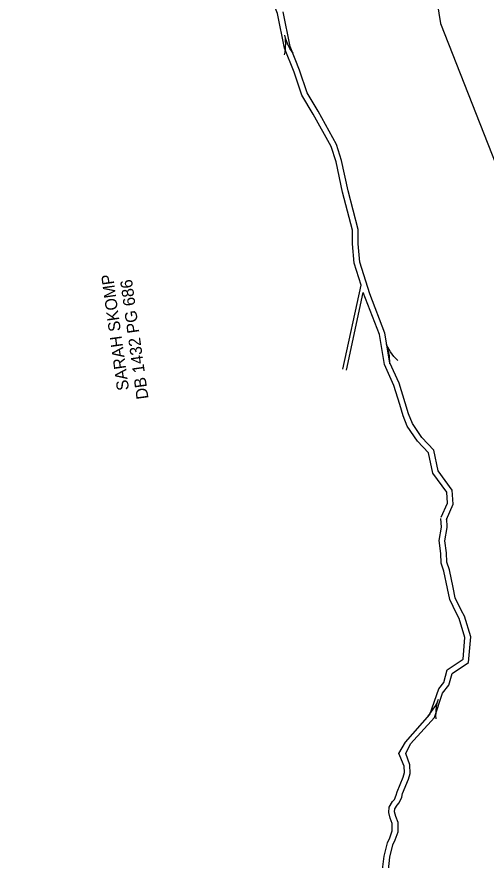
# Model space of a CAD drawing. Extents: x 472260 to 482161, y 489063 to 507124.
# Drawn here: x 477625.6 to 477871.1, y 498501.7 to 498942.7 of the extents above; entities that cross this region are included whole.
import ezdxf

# ---------------------------------------------------------------- set-up
doc = ezdxf.new("R2010")
doc.units = 0
for name, color, linetype in [('Exist Structure Minor Drop Inlet Cogo Elevation', 7, 'Continuous'), ('Prop Drainage Structure Pipe RCP 24in Class III', 7, 'Continuous'), ('Prop Drainage Structure Pipe Welded Steel 66in Label', 7, 'Continuous'), ('Prop Erosion Rip Rap Pad at Outlet Label', 7, 'Continuous'), ('Scratch_Level_7', 7, 'Continuous'), ('Scratch_Level_8', 7, 'Continuous')]:
    doc.layers.add(name, color=color, linetype=linetype)

msp = doc.modelspace()

# ---------------------------------------------------------------- linework, layer by layer
at = {"layer": 'Exist Structure Minor Drop Inlet Cogo Elevation'}
for radius in [2924.21, 2824.21]:
    msp.add_arc((475150.42, 498208.04), radius, 10.42705, 28.78535, dxfattribs=at)
at = {"layer": 'Prop Drainage Structure Pipe RCP 24in Class III'}
for p, q in [((477796.2, 498758.4), (477805.71, 498802.39)), ((477798.03, 498758), (477806.8, 498798.55))]:
    msp.add_line(p, q, dxfattribs=at)
for points in [[(477805.71, 498802.39), (477802.11, 498813.84), (477801.22, 498823.94), (477801.21, 498831.14), (477795.94, 498851.07), (477792.6, 498866.86), (477789.99, 498874.82), (477780.58, 498891.84), (477774.64, 498901.74), (477770.66, 498913.86), (477765.67, 498926.34), (477761.97, 498944.47), (477755.79, 498960.16), (477750.32, 498970.04), (477741.69, 498984.52), (477731.91, 498998.08), (477722.91, 499008.63), (477711.88, 499017.27), (477695.64, 499031.78), (477689.2, 499035.28), (477683.77, 499036.63), (477676.34, 499036.46), (477667.31, 499041.58), (477657.25, 499048.14)], [(477850.33, 498679.89), (477853.9, 498687.92), (477853.38, 498695.26), (477845.96, 498705.31), (477843.74, 498716.14), (477837.52, 498722.74), (477832.51, 498730.03), (477830.53, 498735.07), (477828.76, 498740.94), (477825.59, 498751.07), (477820.77, 498761.77), (477818.15, 498777.35), (477810.27, 498797.88), (477805.07, 498814.43), (477804.22, 498824.07), (477804.21, 498831.53), (477798.86, 498851.76), (477795.5, 498867.64), (477792.75, 498876.02), (477783.18, 498893.34), (477777.39, 498902.99), (477773.48, 498914.89), (477768.56, 498927.2), (477764.86, 498945.32)], [(477847.59, 498681.12), (477850.86, 498688.45), (477850.45, 498694.18), (477843.15, 498704.06), (477840.98, 498714.71), (477835.18, 498720.85), (477829.85, 498728.61), (477827.69, 498734.09), (477825.89, 498740.06), (477822.78, 498750), (477817.88, 498760.89), (477815.25, 498776.55), (477806.8, 498798.55)], [(477816.95, 498496.81), (477817.67, 498503.8), (477819.43, 498510.8), (477820.72, 498513.43), (477822, 498516.99), (477821.99, 498520.84), (477820.91, 498523.61), (477820.12, 498526.62), (477820.34, 498529.47), (477822.1, 498532.34), (477823.06, 498533.35), (477824.07, 498535.64), (477824.47, 498537.47), (477827.65, 498545.12), (477828.35, 498547.46), (477828.26, 498550.92), (477826.01, 498556.27), (477825.41, 498557.51), (477828.86, 498563.37), (477828.86, 498563.37), (477828.86, 498563.37), (477828.86, 498563.37), (477828.86, 498563.37), (477841.56, 498577.89), (477846.3, 498591.22), (477848.86, 498594.56), (477850.7, 498601.18), (477859.02, 498606.78), (477859.96, 498618.11), (477857.03, 498628.14), (477855.59, 498630.71), (477852.02, 498637.94), (477850.91, 498643.75), (477848.96, 498652.74), (477847.5, 498656.93), (477847.35, 498662.13), (477846.49, 498668.8), (477847.69, 498675.8), (477847.46, 498680.43)], [(477819.95, 498496.63), (477820.63, 498503.28), (477822.26, 498509.76), (477823.49, 498512.25), (477825.01, 498516.47), (477824.99, 498521.41), (477823.76, 498524.54), (477823.15, 498526.89), (477823.28, 498528.51), (477824.49, 498530.5), (477825.6, 498531.66), (477826.94, 498534.71), (477827.34, 498536.56), (477830.48, 498544.12), (477831.37, 498547.07), (477831.24, 498551.57), (477829, 498557.46), (477831.59, 498562.46), (477831.59, 498562.46), (477831.59, 498562.46), (477844.12, 498576.32), (477848.33, 498588.94), (477848.33, 498588.94), (477848.33, 498588.94), (477848.33, 498588.94), (477851.59, 498593.19), (477853.3, 498599.31), (477861.89, 498605.1), (477863, 498618.42), (477859.81, 498629.31), (477858.24, 498632.11), (477854.89, 498638.9), (477853.85, 498644.35), (477851.85, 498653.55), (477850.49, 498657.48), (477850.35, 498662.37), (477849.52, 498668.74), (477850.7, 498675.62), (477850.45, 498680.58)]]:
    msp.add_lwpolyline(points, dxfattribs=at)
at = {"layer": 'Prop Erosion Rip Rap Pad at Outlet Label'}
msp.add_lwpolyline([(477771.36, 499171.02), (477801.04, 499098.02), (477836.35, 499006.26), (477847.24, 498939.21), (477882.23, 498850.13), (477903.45, 498797.63), (477909.74, 498774.45), (477889.45, 498735.82), (477899.46, 498701.89)], dxfattribs=at)
at = {"layer": 'Scratch_Level_8'}
for p, q in [((477766.83, 498928.16), (477766.83, 498928.16)), ((477820.9, 498766.71), (477820.9, 498766.71)), ((477844.45, 498581.11), (477844.45, 498581.11))]:
    msp.add_line(p, q, dxfattribs=at)
for points in [[(477765.58, 498922.81), (477765.9, 498924.23), (477766.07, 498925.72), (477766.22, 498927.19), (477766.25, 498928.64), (477766.2, 498930.12), (477766.06, 498931.61), (477765.85, 498933.06)], [(477770.06, 498923.71), (477769.21, 498924.9), (477768.48, 498926.21), (477767.77, 498927.51), (477767.18, 498928.83), (477766.66, 498930.21), (477766.21, 498931.64), (477765.85, 498933.06)], [(477824.91, 498762.95), (477823.84, 498763.96), (477822.88, 498765.11), (477821.94, 498766.25), (477821.11, 498767.44), (477820.34, 498768.7), (477819.63, 498770.02), (477819.01, 498771.34)], [(477820.67, 498761.22), (477820.72, 498762.68), (477820.61, 498764.18), (477820.48, 498765.65), (477820.23, 498767.08), (477819.9, 498768.52), (477819.49, 498769.96), (477819.01, 498771.34)], [(477840.64, 498577.15), (477841.65, 498578.21), (477842.55, 498579.41), (477843.43, 498580.6), (477844.19, 498581.83), (477844.9, 498583.13), (477845.55, 498584.48), (477846.1, 498585.83)], [(477844.96, 498575.64), (477844.83, 498577.1), (477844.87, 498578.6), (477844.92, 498580.08), (477845.09, 498581.51), (477845.35, 498582.97), (477845.69, 498584.43), (477846.1, 498585.83)]]:
    msp.add_lwpolyline(points, dxfattribs=at)

# ---------------------------------------------------------------- texts
at = {"layer": 'Prop Drainage Structure Pipe Welded Steel 66in Label'}
msp.add_text('DB 1432 PG 686', height=6.25, rotation=97.9227, dxfattribs=at).set_placement((477694.51, 498743.12))
at = {"layer": 'Scratch_Level_7'}
msp.add_text('SARAH SKOMP', height=6.25, rotation=97.9227, dxfattribs=at).set_placement((477684.33, 498747.72))

doc.saveas('drawing.dxf')
